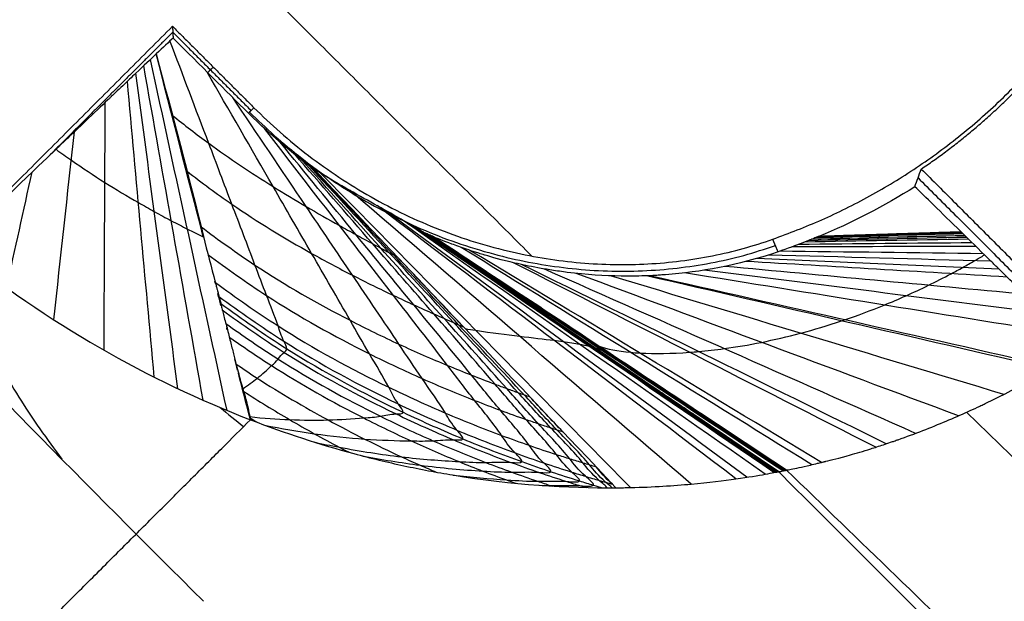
# Model space of a CAD drawing. Header units: millimetres. Extents: x -657 to 864, y -831 to 851.
# Tile 323 of 656: x -519.225 to -517.754, y 112.21 to 113.079. Entities that reach past the tile are written whole.
import ezdxf

# ---------------------------------------------------------------- set-up
doc = ezdxf.new("R2010")
doc.units = ezdxf.units.MM
doc.layers.add('Default', color=7, linetype='Continuous', true_color=0x000000)

msp = doc.modelspace()

# ---------------------------------------------------------------- linework, layer by layer
at = {"layer": 'Default'}
for points in [[(-473.689, 252.9367, -369.8785), (-564.1373, 162.4884, -369.8785), (-654.5856, 72.0401, -369.8785)], [(-474.323, 252.1079, -369.6653), (-564.0399, 162.3909, -369.6653), (-653.7569, 72.6739, -369.6653)], [(-363.37, 241.8283, -413.9261), (-503.4234, 101.7749, -413.9261), (-643.4767, -38.2784, -413.9261)], [(-363.801, 241.2679, -413.6894), (-503.3586, 101.7103, -413.6894), (-642.9162, -37.8474, -413.6894)], [(-236.2074, 159.5297, -441.8414), (-398.6931, -2.956, -441.8414), (-561.1788, -165.4416, -441.8414)], [(-236.6391, 159.098, -441.5875), (-398.6931, -2.956, -441.5875), (-560.747, -165.0099, -441.5875)], [(-512.0372, 99.82, -340.4027), (-518.6424, 106.4251, -340.4027), (-525.2475, 113.0302, -340.4027)], [(-525.2475, 113.0302, -340.6566), (-518.6424, 106.4251, -340.6566), (-512.0372, 99.82, -340.6566)], [(-512.0372, 99.82, -340.5297), (-518.6424, 106.4251, -340.5297), (-525.2475, 113.0302, -340.5297)]]:
    msp.add_open_spline(points, degree=2, dxfattribs=at)
for points, knots in [([(-593.1474, 191.4984, -340.3025), (-583.971, 182.322, -350.7035), (-555.936, 154.287, -379.3443), (-491.4402, 89.7912, -426.6492), (-434.2151, 32.5661, -441.8414), (-398.6931, -2.956, -441.8414)], [2.41548, 2.41548, 2.41548, 2.41548, 70.396144, 198.636056, 404.995527, 404.995527, 404.995527, 404.995527]), ([(-592.6359, 190.9868, -340.5563), (-583.5819, 181.9329, -350.7875), (-555.6847, 154.0357, -379.2423), (-491.3808, 89.7317, -426.406), (-434.1928, 32.5437, -441.5875), (-398.6931, -2.956, -441.5875)], [2.408267, 2.408267, 2.408267, 2.408267, 69.367076, 197.537893, 403.786179, 403.786179, 403.786179, 403.786179])]:
    msp.add_open_spline(points, degree=3, knots=knots, dxfattribs=at)
msp.add_rational_spline([(-514.6793, 123.5984, -340.4796), (-520.4918, 129.411, -340.4796), (-525.7759, 124.1269, -340.4796), (-531.06, 118.8427, -340.4796), (-525.2475, 113.0302, -340.4796)], [1, 0.707106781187, 1, 0.707106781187, 1], degree=2, knots=[1.570796, 1.570796, 1.570796, 3.141593, 3.141593, 4.712389, 4.712389, 4.712389], dxfattribs=at)
at = {"layer": 'Default', "color": 18, "true_color": 0x000000}
for points, degree in [([(-523.5566, 121.9075, -335.4293), (-520.2234, 118.5743, -333.1302), (-516.8902, 115.2411, -330.8311), (-513.557, 111.9079, -328.532)], 3), ([(-518.5631, 116.9141, -332.8996), (-516.8017, 115.1527, -331.6846), (-515.0404, 113.3913, -330.4697), (-513.279, 111.6299, -329.2548)], 3), ([(-510.3836, 101.8435, -336.6704), (-516.7245, 108.1844, -336.6704), (-523.0654, 114.5254, -336.6704)], 2), ([(-510.4138, 101.8133, -337.5672), (-516.7547, 108.1542, -337.5672), (-523.0956, 114.4951, -337.5672)], 2), ([(-523.1259, 114.4649, -338.4639), (-516.7849, 108.124, -338.4639), (-510.444, 101.7831, -338.4639)], 2), ([(-510.4773, 101.7498, -335.8484), (-516.8182, 108.0907, -335.8484), (-523.1591, 114.4317, -335.8484)], 2), ([(-523.6388, 113.952, -336.5566), (-517.2979, 107.611, -336.5566), (-510.957, 101.2701, -336.5566)], 2), ([(-510.9891, 101.238, -337.5103), (-517.33, 107.5789, -337.5103), (-523.671, 113.9198, -337.5103)], 2), ([(-523.7031, 113.8877, -338.4639), (-517.3622, 107.5468, -338.4639), (-511.0212, 101.2058, -338.4639)], 2), ([(-519.581, 113.847, -336.6704), (-519.0203, 113.2864, -336.6704), (-518.4597, 112.7257, -336.6704)], 2), ([(-520.0735, 111.9921, -336.6704), (-519.535, 112.5306, -336.6704), (-518.9965, 113.0691, -336.6704)], 2), ([(-518.9965, 113.0691, -336.6704), (-518.9961, 113.0603, -335.4299), (-518.9956, 113.0516, -334.1894)], 2), ([(-518.9965, 113.0691, -336.6704), (-518.9357, 113.0083, -336.6704), (-518.8749, 112.9475, -336.6704)], 2), ([(-518.9961, 113.0603, -335.4299), (-519.0899, 112.9665, -335.4299), (-519.1838, 112.8726, -335.4299)], 2), ([(-518.9956, 113.0516, -334.1894), (-519.0021, 113.0456, -334.2535), (-519.0105, 113.0377, -334.3244), (-519.0209, 113.0279, -334.4021)], 3), ([(-518.9961, 113.0603, -335.4299), (-518.9376, 113.0018, -335.4299), (-518.8791, 112.9433, -335.4299)], 2), ([(-518.8831, 112.9393, -334.2438), (-518.9179, 112.974, -334.2071), (-518.9539, 113.0098, -334.1902), (-518.9956, 113.0516, -334.1894)], 3), ([(-518.9151, 112.4951, -336.1466), (-518.9533, 112.67, -335.5862), (-518.9914, 112.8448, -335.0259), (-519.0296, 113.0197, -334.4655)], 3), ([(-518.9505, 112.7544, -335.2665), (-518.974, 112.8456, -334.9783), (-518.9975, 112.9367, -334.6902), (-519.0209, 113.0279, -334.4021)], 3), ([(-518.9507, 112.5103, -336.1618), (-518.9803, 112.677, -335.6195), (-519.0099, 112.8436, -335.0771), (-519.0395, 113.0103, -334.5348)], 3), ([(-518.944, 113, -334.1999), (-518.9398, 113.0041, -335.4352), (-518.9357, 113.0083, -336.6704)], 2), ([(-518.9884, 112.5275, -336.1769), (-519.0094, 112.6847, -335.6561), (-519.0303, 112.8419, -335.1353), (-519.0513, 112.9991, -334.6146)], 3), ([(-519.0238, 112.5448, -336.19), (-519.0372, 112.6922, -335.6923), (-519.0506, 112.8396, -335.1947), (-519.0639, 112.9871, -334.6971)], 3), ([(-519.0988, 112.585, -336.2145), (-519.0982, 112.7085, -335.7781), (-519.0976, 112.832, -335.3417), (-519.097, 112.9555, -334.9054)], 3), ([(-518.8749, 112.9475, -336.6704), (-518.879, 112.9434, -335.4571), (-518.8831, 112.9393, -334.2438)], 2), ([(-518.7846, 112.8552, -334.2755), (-518.8128, 112.8759, -334.2928), (-518.8465, 112.9031, -334.2823), (-518.8831, 112.9393, -334.2438)], 3), ([(-519.1738, 112.6305, -336.2348), (-519.1635, 112.7242, -335.885), (-519.1533, 112.8179, -335.5352), (-519.143, 112.9116, -335.1854)], 3), ([(-519.2443, 112.6786, -336.2502), (-519.2316, 112.7361, -336.0217), (-519.219, 112.7936, -335.7932), (-519.2063, 112.8511, -335.5646)], 3), ([(-518.3341, 112.3795, -335.6606), (-518.4842, 112.538, -335.1989), (-518.6344, 112.6966, -334.7372), (-518.7846, 112.8552, -334.2755)], 3), ([(-518.7846, 112.8552, -334.2755), (-518.7846, 112.8552, -334.2755), (-518.7846, 112.8552, -334.2755), (-518.7846, 112.8552, -334.2755)], 3), ([(-518.3122, 112.3798, -335.6263), (-518.4664, 112.5363, -335.1736), (-518.6207, 112.6928, -334.7209), (-518.775, 112.8493, -334.2682)], 3), ([(-517.8876, 112.8294, -332.342), (-517.8844, 112.8382, -333.4112), (-517.8812, 112.8469, -334.4803), (-517.878, 112.8558, -335.5495)], 3), ([(-517.878, 112.8558, -335.5495), (-517.6739, 112.6516, -335.5495), (-517.4697, 112.4475, -335.5495)], 2), ([(-517.8876, 112.8294, -332.342), (-517.934, 112.7999, -332.424), (-517.9817, 112.7754, -332.5108), (-518.0309, 112.7551, -332.6032)], 3), ([(-517.8184, 112.7618, -332.479), (-517.8494, 112.7922, -332.4302), (-517.8725, 112.8148, -332.3846), (-517.8876, 112.8294, -332.342)], 3), ([(-517.8828, 112.8426, -333.9457), (-517.6758, 112.6356, -333.9457), (-517.4688, 112.4286, -333.9457)], 2), ([(-518.2217, 112.385, -335.4534), (-518.3915, 112.5312, -335.0446), (-518.5613, 112.6774, -334.6359), (-518.7311, 112.8236, -334.2271)], 3), ([(-518.1548, 112.3928, -335.2683), (-518.3335, 112.5289, -334.9045), (-518.5123, 112.665, -334.5407), (-518.691, 112.8011, -334.1769)], 3), ([(-518.1385, 112.3952, -335.2076), (-518.3187, 112.5283, -334.8582), (-518.4989, 112.6614, -334.5089), (-518.6792, 112.7945, -334.1595)], 3), ([(-518.1111, 112.3997, -335.0726), (-518.2923, 112.5267, -334.7547), (-518.4735, 112.6538, -334.4369), (-518.6547, 112.7808, -334.119)], 3), ([(-518.098, 112.4021, -334.971), (-518.2781, 112.5252, -334.6765), (-518.4582, 112.6482, -334.3819), (-518.6383, 112.7713, -334.0873)], 3), ([(-518.0965, 112.4024, -334.955), (-518.2763, 112.5249, -334.6641), (-518.4561, 112.6474, -334.3732), (-518.6359, 112.7699, -334.0823)], 3), ([(-518.0937, 112.4029, -334.9194), (-518.2727, 112.5242, -334.6366), (-518.4517, 112.6454, -334.3537), (-518.6306, 112.7667, -334.0708)], 3), ([(-518.6068, 112.7547, -333.9193), (-518.6091, 112.7557, -333.9337), (-518.6134, 112.7576, -333.9628), (-518.6189, 112.7601, -334.0077), (-518.622, 112.7616, -334.0384), (-518.6233, 112.7622, -334.054)], 3), ([(-518.091, 112.4034, -334.8674), (-518.3571, 112.5828, -334.4607), (-518.6233, 112.7622, -334.054)], 2), ([(-518.091, 112.4034, -334.8674), (-518.2684, 112.523, -334.5963), (-518.4459, 112.6426, -334.3251), (-518.6233, 112.7622, -334.054)], 3), ([(-518.2687, 112.5232, -334.5958), (-518.3869, 112.6029, -334.4152), (-518.5051, 112.6826, -334.2346), (-518.6233, 112.7622, -334.054)], 3), ([(-518.085, 112.4046, -334.7098), (-518.262, 112.5227, -334.4679), (-518.439, 112.6407, -334.2261), (-518.616, 112.7588, -333.9843)], 3), ([(-518.084, 112.4048, -334.6833), (-518.2609, 112.5226, -334.4466), (-518.4377, 112.6404, -334.2098), (-518.6146, 112.7582, -333.9731)], 3), ([(-518.0821, 112.4052, -334.6311), (-518.2586, 112.5224, -334.4045), (-518.4351, 112.6396, -334.1779), (-518.6116, 112.7568, -333.9512)], 3), ([(-518.0806, 112.4055, -334.5921), (-518.2568, 112.5222, -334.3731), (-518.433, 112.639, -334.1541), (-518.6093, 112.7558, -333.9351)], 3), ([(-518.6068, 112.7547, -333.9193), (-518.343, 112.5802, -334.2363), (-518.0792, 112.4058, -334.5534)], 2), ([(-518.3859, 112.6086, -334.1848), (-518.4595, 112.6573, -334.0963), (-518.5332, 112.706, -334.0078), (-518.6068, 112.7547, -333.9193)], 3), ([(-517.8127, 112.7562, -332.4898), (-517.8892, 112.7543, -332.535), (-517.9657, 112.7525, -332.5803), (-518.0422, 112.7506, -332.6255)], 3), ([(-517.813, 112.7564, -332.4894), (-517.8892, 112.7545, -332.5345), (-517.9655, 112.7527, -332.5796), (-518.0418, 112.7508, -332.6247)], 3), ([(-517.8157, 112.7591, -332.4843), (-517.8893, 112.757, -332.5275), (-517.9629, 112.755, -332.5708), (-518.0365, 112.7529, -332.614)], 3), ([(-517.8171, 112.7604, -332.4817), (-517.8893, 112.7583, -332.524), (-517.9615, 112.7561, -332.5663), (-518.0337, 112.754, -332.6086)], 3), ([(-517.8177, 112.7611, -332.4803), (-517.8893, 112.7589, -332.5222), (-517.9608, 112.7567, -332.5641), (-518.0323, 112.7546, -332.6059)], 3), ([(-517.8184, 112.7618, -332.479), (-517.9247, 112.7584, -332.5411), (-518.0309, 112.7551, -332.6032)], 2), ([(-518.0919, 112.7321, -332.7298), (-518.0959, 112.7415, -334.7001), (-518.0999, 112.7508, -336.6704)], 2), ([(-517.7965, 112.7402, -332.5191), (-517.8881, 112.74, -332.5747), (-517.9797, 112.7397, -332.6302), (-518.0713, 112.7394, -332.6857)], 3), ([(-517.802, 112.7456, -332.5095), (-517.8886, 112.7447, -332.5616), (-517.9752, 112.7439, -332.6137), (-518.0618, 112.743, -332.6658)], 3), ([(-517.8075, 112.751, -332.4996), (-517.889, 112.7496, -332.5482), (-517.9705, 112.7482, -332.5968), (-518.052, 112.7467, -332.6455)], 3), ([(-517.8102, 112.7537, -332.4945), (-517.8891, 112.752, -332.5414), (-517.968, 112.7504, -332.5883), (-518.047, 112.7487, -332.6351)], 3), ([(-519.3234, 112.7391, -336.2633), (-519.1819, 112.6241, -336.2438), (-519.0319, 112.5397, -336.2023), (-518.8801, 112.4811, -336.1306)], 3), ([(-518.0416, 112.4139, -334.139), (-518.2162, 112.5221, -334.0142), (-518.3908, 112.6304, -333.8893), (-518.5654, 112.7387, -333.7645)], 3), ([(-518.027, 112.4174, -334.0428), (-518.2022, 112.523, -333.9382), (-518.3773, 112.6286, -333.8335), (-518.5524, 112.7343, -333.7289)], 3), ([(-517.7738, 112.718, -332.556), (-517.8848, 112.7211, -332.6246), (-517.9958, 112.7242, -332.6932), (-518.1068, 112.7273, -332.7618)], 3), ([(-517.7853, 112.7293, -332.5379), (-517.8867, 112.7305, -332.6001), (-517.988, 112.7317, -332.6622), (-518.0894, 112.733, -332.7244)], 3), ([(-517.9459, 112.4401, -333.6489), (-518.1263, 112.532, -333.6238), (-518.3066, 112.6239, -333.5988), (-518.487, 112.7158, -333.5738)], 3), ([(-517.9303, 112.4452, -333.5867), (-518.1118, 112.5345, -333.5735), (-518.2934, 112.6238, -333.5604), (-518.475, 112.713, -333.5472)], 3), ([(-517.7498, 112.6944, -332.5913), (-517.8799, 112.7022, -332.672), (-518.0099, 112.71, -332.7528), (-518.14, 112.7178, -332.8335)], 3), ([(-517.762, 112.7064, -332.5738), (-517.8825, 112.7117, -332.6486), (-518.0031, 112.717, -332.7234), (-518.1236, 112.7222, -332.7982)], 3), ([(-517.8864, 112.4608, -333.4263), (-518.0715, 112.5427, -333.4425), (-518.2567, 112.6246, -333.4587), (-518.4418, 112.7066, -333.4748)], 3), ([(-517.8222, 112.487, -333.2181), (-518.0126, 112.5579, -333.2693), (-518.203, 112.6289, -333.3205), (-518.3934, 112.6999, -333.3717)], 3), ([(-517.7548, 112.519, -333.0237), (-517.9506, 112.5781, -333.1037), (-518.1464, 112.6371, -333.1837), (-518.3422, 112.6962, -333.2637)], 3), ([(-517.6862, 112.5571, -332.8427), (-517.8869, 112.6035, -332.9452), (-518.0876, 112.6499, -333.0477), (-518.2883, 112.6963, -333.1501)], 3), ([(-517.6812, 112.56, -332.8303), (-517.8823, 112.6055, -332.9341), (-518.0833, 112.651, -333.0379), (-518.2843, 112.6964, -333.1418)], 3), ([(-517.663, 112.6089, -332.7011), (-517.8525, 112.6395, -332.8107), (-518.0421, 112.6701, -332.9204), (-518.2316, 112.7006, -333.03)], 3), ([(-517.6948, 112.6403, -332.6624), (-517.8639, 112.6618, -332.7639), (-518.033, 112.6833, -332.8655), (-518.2021, 112.7048, -332.9671)], 3), ([(-517.7237, 112.6687, -332.6263), (-517.873, 112.6826, -332.7181), (-518.0224, 112.6965, -332.8099), (-518.1717, 112.7104, -332.9017)], 3), ([(-518.9327, 112.6852, -335.4854), (-518.9329, 112.686, -335.4828), (-518.9331, 112.6869, -335.4801), (-518.9333, 112.6877, -335.4775)], 3), ([(-518.9241, 112.652, -335.5903), (-518.9257, 112.6579, -335.5716), (-518.9272, 112.6638, -335.553), (-518.9287, 112.6697, -335.5344)], 3), ([(-518.0792, 112.4058, -334.5534), (-518.1894, 112.4787, -334.4209), (-518.2997, 112.5516, -334.2884), (-518.4099, 112.6245, -334.1559)], 3), ([(-518.9148, 112.6157, -335.705), (-518.915, 112.6166, -335.7021), (-518.9153, 112.6175, -335.6992), (-518.9155, 112.6185, -335.6964)], 3), ([(-518.8993, 112.5554, -335.8957), (-518.9007, 112.561, -335.8781), (-518.9021, 112.5665, -335.8605), (-518.9036, 112.5721, -335.8429)], 3), ([(-518.8801, 112.4811, -336.1306), (-518.8861, 112.5042, -336.0575), (-518.8921, 112.5274, -335.9843), (-518.898, 112.5505, -335.9112)], 3), ([(-518.9254, 112.4994, -336.1511), (-518.9137, 112.4899, -336.1494), (-518.902, 112.4804, -336.1478), (-518.8904, 112.4709, -336.1461)], 3), ([(-517.8105, 112.4923, -333.1833), (-516.4081, 111.1304, -332.2071), (-515.0057, 109.7686, -331.2308), (-513.6032, 108.4067, -330.2546)], 3), ([(-518.8809, 112.4842, -336.1206), (-518.8769, 112.4818, -336.1222), (-518.873, 112.4793, -336.1237), (-518.869, 112.4769, -336.1253)], 3), ([(-518.091, 112.4034, -334.8674), (-512.626, 106.9385, -334.8674), (-507.1611, 101.4736, -334.8674)], 2), ([(-512.8621, 107.3539, -330.8733), (-515.4707, 109.8798, -332.7133), (-518.0792, 112.4058, -334.5534)], 2)]:
    msp.add_open_spline(points, degree=degree, dxfattribs=at)
for points, knots in [([(-524.0179, 119.2945, -335.5462), (-524.0087, 119.2703, -335.5441), (-523.9591, 119.1418, -335.533), (-523.8636, 118.9099, -335.5125), (-523.7243, 118.5998, -335.4843), (-523.5739, 118.2892, -335.4553), (-523.4102, 117.9726, -335.4251), (-523.2286, 117.6415, -335.3928), (-523.0226, 117.2868, -335.3573), (-522.7856, 116.9007, -335.3178), (-522.5115, 116.4778, -335.2735), (-522.1951, 116.0155, -335.2238), (-521.8328, 115.5141, -335.1686), (-521.4238, 114.978, -335.1079), (-520.9719, 114.4167, -335.0425), (-520.4858, 113.844, -334.9739), (-519.9818, 113.28, -334.9044), (-519.4694, 112.7338, -334.8352), (-519.1241, 112.3826, -334.7894), (-518.9502, 112.2098, -334.7666)], [0, 0, 0, 0, 0.108432, 0.577428, 1.046855, 1.518807, 2.001869, 2.511483, 3.064341, 3.674743, 4.35318, 5.106417, 5.938272, 6.846286, 7.818166, 8.83086, 9.85721, 10.847205, 11.828004, 11.828004, 11.828004, 11.828004]), ([(-519.1698, 111.9902, -335.5338), (-519.3562, 112.1554, -335.5497), (-519.727, 112.4926, -335.5805), (-520.2791, 113.0206, -335.6242), (-520.8241, 113.57, -335.6649), (-521.3516, 114.132, -335.7019), (-521.8439, 114.6871, -335.7341), (-522.2914, 115.2215, -335.7611), (-522.6894, 115.7251, -335.7831), (-523.0386, 116.193, -335.8006), (-523.3425, 116.6244, -335.8144), (-523.6064, 117.0213, -335.8249), (-523.837, 117.3888, -335.833), (-524.0414, 117.7345, -335.839), (-524.2265, 118.0678, -335.8434), (-524.3976, 118.3978, -335.8465), (-524.5453, 118.7058, -335.8481), (-524.6337, 118.9058, -335.8484), (-524.671, 118.9938, -335.8484)], [0.130697, 0.130697, 0.130697, 0.130697, 1.20398, 2.287327, 3.410457, 4.518642, 5.582165, 6.5758, 7.486095, 8.310358, 9.052769, 9.720728, 10.325718, 10.883385, 11.411998, 11.928452, 12.442144, 12.840232, 12.840232, 12.840232, 12.840232]), ([(-518.8916, 112.5275, -335.9829), (-518.8839, 112.5326, -335.9496), (-518.8686, 112.5437, -335.8796), (-518.8517, 112.5589, -335.7912), (-518.8383, 112.5715, -335.7185), (-518.8322, 112.5809, -335.6717), (-518.8237, 112.5856, -335.6377), (-518.8329, 112.6033, -335.5885), (-518.8408, 112.6283, -335.5095), (-518.8564, 112.6671, -335.393), (-518.8789, 112.7273, -335.2086), (-518.9079, 112.8033, -334.9774), (-518.9501, 112.9149, -334.6371), (-518.981, 112.9962, -334.3892), (-519.0003, 113.0472, -334.2337)], [0.1055595, 0.1055595, 0.1055595, 0.1055595, 0.1621357, 0.2245299, 0.255727, 0.2869241, 0.3025226, 0.3181211, 0.3493182, 0.4117124, 0.4741065, 0.5988948, 0.7236831, 0.9336477, 0.9336477, 0.9336477, 0.9336477]), ([(-519.0209, 113.0279, -334.4021), (-519.0292, 113.02, -334.4641), (-519.0445, 113.0055, -334.5706), (-519.0672, 112.9839, -334.7186), (-519.0799, 112.9718, -334.7986), (-519.0865, 112.9655, -334.84), (-519.0899, 112.9623, -334.8611), (-519.0913, 112.9609, -334.8702), (-519.0923, 112.96, -334.8763), (-519.093, 112.9593, -334.8806), (-519.1027, 112.9501, -334.9404), (-519.1194, 112.9341, -335.0426), (-519.1435, 112.9111, -335.1884), (-519.1567, 112.8985, -335.268), (-519.1636, 112.8919, -335.3095), (-519.1672, 112.8885, -335.3306), (-519.1689, 112.8868, -335.3413), (-519.1697, 112.8861, -335.3459), (-519.1702, 112.8856, -335.3489), (-519.1707, 112.8851, -335.3519), (-519.1776, 112.8785, -335.3933), (-519.2285, 112.8298, -335.6971), (-519.3234, 112.7391, -336.2633)], [0, 0, 0, 0, 0.320726, 0.481089, 0.56127, 0.601361, 0.621407, 0.631429, 0.631429, 0.641452, 0.641452, 0.962178, 1.122541, 1.202722, 1.242813, 1.262858, 1.272881, 1.277893, 1.277893, 1.282904, 1.282904, 2.565808, 2.565808, 2.565808, 2.565808]), ([(-519.0209, 113.0279, -334.4021), (-518.9966, 112.9363, -334.6902), (-518.9722, 112.8448, -334.9792), (-518.9448, 112.7325, -335.3383), (-518.9385, 112.7095, -335.4107), (-518.9324, 112.686, -335.4848), (-518.9321, 112.6846, -335.4895), (-518.9316, 112.6826, -335.4959), (-518.9313, 112.6816, -335.4989), (-518.9306, 112.6789, -335.5076), (-518.9294, 112.674, -335.523), (-518.9285, 112.6709, -335.5327), (-518.9282, 112.6695, -335.5371), (-518.9279, 112.6685, -335.5404), (-518.9276, 112.6673, -335.544), (-518.9274, 112.6668, -335.5458), (-518.927, 112.6651, -335.551), (-518.9267, 112.664, -335.5543), (-518.9258, 112.6611, -335.5635), (-518.9253, 112.6593, -335.5689), (-518.9242, 112.6551, -335.5823), (-518.924, 112.6535, -335.5879), (-518.9238, 112.6524, -335.5913), (-518.9236, 112.6516, -335.5938), (-518.9233, 112.6506, -335.5972), (-518.9232, 112.65, -335.5988), (-518.9229, 112.6484, -335.604), (-518.9226, 112.6473, -335.6076), (-518.9219, 112.6438, -335.6189), (-518.9213, 112.6412, -335.6272), (-518.919, 112.6326, -335.6542), (-518.917, 112.6257, -335.6752), (-518.9132, 112.6108, -335.722), (-518.9117, 112.6044, -335.7421), (-518.9084, 112.5916, -335.7824), (-518.9069, 112.5855, -335.8015), (-518.9025, 112.5683, -335.8555), (-518.8999, 112.5582, -335.8872), (-518.8976, 112.5493, -335.9154), (-518.8974, 112.5485, -335.9179), (-518.8972, 112.5474, -335.9212), (-518.8967, 112.5458, -335.9262), (-518.8958, 112.5422, -335.9376), (-518.8949, 112.5391, -335.947), (-518.8932, 112.5331, -335.9656), (-518.8921, 112.5293, -335.9774), (-518.8889, 112.5183, -336.0112), (-518.8869, 112.5118, -336.0315), (-518.8825, 112.4947, -336.0855), (-518.8817, 112.4869, -336.1121), (-518.8801, 112.4811, -336.1306)], [-2.439745, -2.439745, -2.439745, -2.439745, -1.219872, -1.219872, -0.914904, -0.914904, -0.905374, -0.905374, -0.895844, -0.895844, -0.876783, -0.838662, -0.838662, -0.833897, -0.833897, -0.829132, -0.829132, -0.819602, -0.819602, -0.800541, -0.800541, -0.76242, -0.76242, -0.75289, -0.75289, -0.74336, -0.74336, -0.724299, -0.724299, -0.686178, -0.686178, -0.609936, -0.609936, -0.533694, -0.533694, -0.457452, -0.457452, -0.304968, -0.304968, -0.300203, -0.300203, -0.295438, -0.285908, -0.266847, -0.266847, -0.228726, -0.228726, -0.152484, -0.152484, 0, 0, 0, 0]), ([(-518.8812, 112.4858, -336.1155), (-518.8605, 112.4834, -336.0849), (-518.8202, 112.4807, -336.0214), (-518.7631, 112.4801, -335.9235), (-518.7194, 112.483, -335.8385), (-518.6851, 112.4859, -335.7705), (-518.6684, 112.4904, -335.7255), (-518.6472, 112.4895, -335.6943), (-518.6643, 112.5105, -335.641), (-518.6764, 112.5369, -335.5581), (-518.703, 112.5801, -335.4344), (-518.7404, 112.6462, -335.2393), (-518.7888, 112.7298, -334.9945), (-518.8599, 112.8534, -334.6318), (-518.9119, 112.9437, -334.3668), (-518.9447, 113.0007, -334.1996)], [0.0398594, 0.0398594, 0.0398594, 0.0398594, 0.0997416, 0.1621357, 0.2245299, 0.255727, 0.2869241, 0.3025226, 0.3181211, 0.3493182, 0.4117124, 0.4741065, 0.5988948, 0.7236831, 0.9369613, 0.9369613, 0.9369613, 0.9369613]), ([(-518.8591, 112.4732, -336.1204), (-518.8335, 112.4677, -336.0927), (-518.7822, 112.4592, -336.0333), (-518.7085, 112.4513, -335.939), (-518.6511, 112.4495, -335.854), (-518.6062, 112.4491, -335.785), (-518.5841, 112.4521, -335.7391), (-518.5568, 112.4496, -335.7067), (-518.5779, 112.4715, -335.6527), (-518.5922, 112.4985, -335.5681), (-518.6244, 112.5431, -335.4421), (-518.6693, 112.611, -335.2435), (-518.7277, 112.6971, -334.9941), (-518.8103, 112.8199, -334.6372), (-518.87, 112.9085, -334.3799), (-518.9066, 112.9628, -334.2222)], [0.0417986, 0.0417986, 0.0417986, 0.0417986, 0.0997416, 0.1621357, 0.2245299, 0.255727, 0.2869241, 0.3025226, 0.3181211, 0.3493182, 0.4117124, 0.4741065, 0.5988948, 0.7236831, 0.92124, 0.92124, 0.92124, 0.92124]), ([(-518.9965, 112.936, -334.6919), (-518.9787, 112.9218, -334.6953), (-518.9308, 112.8844, -334.7032), (-518.8629, 112.8395, -334.7038), (-518.7969, 112.7996, -334.6961), (-518.7555, 112.776, -334.6875), (-518.7225, 112.7578, -334.6783), (-518.7018, 112.7465, -334.6716), (-518.6855, 112.7378, -334.6657), (-518.6751, 112.7321, -334.6616), (-518.6672, 112.7281, -334.6585), (-518.6627, 112.7255, -334.6565), (-518.6609, 112.7246, -334.6558), (-518.6609, 112.7246, -334.6558)], [0.0014258, 0.0014258, 0.0014258, 0.0014258, 0.1735459, 0.4609956, 0.6047204, 0.7484452, 0.8203077, 0.8921701, 0.9281013, 0.9640325, 0.9819981, 0.9999637, 1.0000002, 1.0000002, 1.0000002, 1.0000002]), ([(-518.7853, 112.4479, -336.0813), (-518.7726, 112.4451, -336.0697), (-518.7277, 112.436, -336.0277), (-518.6531, 112.4244, -335.951), (-518.582, 112.419, -335.8638), (-518.5272, 112.4166, -335.7916), (-518.5003, 112.4187, -335.7434), (-518.4674, 112.4153, -335.7082), (-518.4922, 112.4378, -335.6541), (-518.5087, 112.4651, -335.5682), (-518.5463, 112.5105, -335.4409), (-518.5986, 112.5795, -335.2397), (-518.6666, 112.667, -334.9874), (-518.7576, 112.785, -334.6459), (-518.8219, 112.8683, -334.4051), (-518.8593, 112.9166, -334.2652)], [0.0753779, 0.0753779, 0.0753779, 0.0753779, 0.0997416, 0.1621357, 0.2245299, 0.255727, 0.2869241, 0.3025226, 0.3181211, 0.3493182, 0.4117124, 0.4741065, 0.5988948, 0.7236831, 0.8968671, 0.8968671, 0.8968671, 0.8968671]), ([(-518.714, 112.4275, -336.038), (-518.6841, 112.4217, -336.0112), (-518.6208, 112.4113, -335.9507), (-518.5475, 112.405, -335.8666), (-518.488, 112.402, -335.7918), (-518.4589, 112.4039, -335.742), (-518.4235, 112.4002, -335.7048), (-518.4501, 112.4229, -335.651), (-518.4677, 112.4503, -335.5645), (-518.5078, 112.4958, -335.4368), (-518.5637, 112.5651, -335.2349), (-518.6364, 112.6529, -334.9816), (-518.7315, 112.7688, -334.6462), (-518.7981, 112.8499, -334.4118), (-518.8359, 112.8959, -334.2787)], [0.1084448, 0.1084448, 0.1084448, 0.1084448, 0.1621357, 0.2245299, 0.255727, 0.2869241, 0.3025226, 0.3181211, 0.3493182, 0.4117124, 0.4741065, 0.5988948, 0.7236831, 0.8878565, 0.8878565, 0.8878565, 0.8878565]), ([(-519.1705, 112.8853, -335.3507), (-519.1629, 112.8798, -335.3485), (-519.1387, 112.8626, -335.3415), (-519.0976, 112.8354, -335.3283), (-519.056, 112.8104, -335.3129), (-519.023, 112.7918, -335.2996), (-518.9986, 112.7786, -335.289), (-518.9741, 112.766, -335.2778), (-518.9587, 112.7584, -335.2704), (-518.9505, 112.7545, -335.2663), (-518.9505, 112.7545, -335.2663)], [0.4425399, 0.4425399, 0.4425399, 0.4425399, 0.5, 0.625, 0.75, 0.8100986, 0.875, 0.9375, 1, 1.0000016, 1.0000016, 1.0000016, 1.0000016]), ([(-518.5773, 112.3985, -335.9359), (-518.5498, 112.3952, -335.9077), (-518.5066, 112.3915, -335.8598), (-518.4492, 112.3884, -335.79), (-518.4181, 112.3902, -335.7382), (-518.3805, 112.3865, -335.6987), (-518.4087, 112.4092, -335.6453), (-518.4273, 112.4366, -335.5582), (-518.47, 112.4822, -335.4305), (-518.5292, 112.5515, -335.228), (-518.6064, 112.6394, -334.9743), (-518.7059, 112.7538, -334.6427), (-518.7752, 112.8333, -334.4124), (-518.814, 112.8778, -334.2836)], [0.1749314, 0.1749314, 0.1749314, 0.1749314, 0.2245299, 0.255727, 0.2869241, 0.3025226, 0.3181211, 0.3493182, 0.4117124, 0.4741065, 0.5988948, 0.7236831, 0.8821967, 0.8821967, 0.8821967, 0.8821967]), ([(-518.4483, 112.3832, -335.8096), (-518.4427, 112.383, -335.8024), (-518.4218, 112.3825, -335.7748), (-518.3979, 112.3838, -335.7355), (-518.3593, 112.3802, -335.6946), (-518.3883, 112.4028, -335.6415), (-518.4075, 112.4302, -335.5542), (-518.4513, 112.4758, -335.4265), (-518.5122, 112.545, -335.2239), (-518.5915, 112.6329, -334.97), (-518.6935, 112.7467, -334.6395), (-518.7643, 112.8257, -334.4105), (-518.8037, 112.8697, -334.2829)], [0.2445014, 0.2445014, 0.2445014, 0.2445014, 0.255727, 0.2869241, 0.3025226, 0.3181211, 0.3493182, 0.4117124, 0.4741065, 0.5988948, 0.7236831, 0.8805666, 0.8805666, 0.8805666, 0.8805666]), ([(-518.3474, 112.3794, -335.6805), (-518.3491, 112.3823, -335.6708), (-518.3688, 112.3976, -335.6343), (-518.3878, 112.4241, -335.5495), (-518.4328, 112.4696, -335.4219), (-518.4954, 112.5387, -335.2192), (-518.5768, 112.6264, -334.9653), (-518.6811, 112.7399, -334.6354), (-518.7536, 112.8185, -334.407), (-518.7939, 112.8622, -334.2801)], [0.3059573, 0.3059573, 0.3059573, 0.3059573, 0.3181211, 0.3493182, 0.4117124, 0.4741065, 0.5988948, 0.7236831, 0.8796869, 0.8796869, 0.8796869, 0.8796869]), ([(-518.3397, 112.3794, -335.669), (-518.3422, 112.3819, -335.6621), (-518.3595, 112.3956, -335.6289), (-518.3781, 112.4212, -335.5469), (-518.4237, 112.4666, -335.4194), (-518.487, 112.5357, -335.2167), (-518.5695, 112.6233, -334.9628), (-518.6751, 112.7366, -334.6331), (-518.7485, 112.8151, -334.4049), (-518.7892, 112.8587, -334.2781)], [0.3096392, 0.3096392, 0.3096392, 0.3096392, 0.3181211, 0.3493182, 0.4117124, 0.4741065, 0.5988948, 0.7236831, 0.8795277, 0.8795277, 0.8795277, 0.8795277]), ([(-518.9747, 112.8524, -334.9562), (-518.9529, 112.8356, -334.9641), (-518.8937, 112.7915, -334.9838), (-518.8093, 112.7403, -334.9957), (-518.7275, 112.6965, -334.9953), (-518.6765, 112.6715, -334.9896), (-518.6361, 112.6528, -334.982), (-518.6111, 112.6415, -334.9758), (-518.5914, 112.6328, -334.9701), (-518.5789, 112.6273, -334.9661), (-518.5693, 112.6233, -334.9629), (-518.5642, 112.6209, -334.961), (-518.5619, 112.62, -334.9602), (-518.5619, 112.62, -334.9602)], [0.0013735, 0.0013735, 0.0013735, 0.0013735, 0.1735459, 0.4609956, 0.6047204, 0.7484452, 0.8203077, 0.8921701, 0.9281013, 0.9640325, 0.9819981, 0.9999637, 1.0000012, 1.0000012, 1.0000012, 1.0000012]), ([(-518.6233, 112.7622, -334.054), (-518.6437, 112.7748, -334.1027), (-518.668, 112.7883, -334.1451), (-518.7221, 112.8184, -334.2201), (-518.752, 112.8351, -334.2516), (-518.7846, 112.8552, -334.2755)], [-0.3945142, -0.3945142, -0.3945142, -0.3945142, -0.1972571, -0.1972571, 0, 0, 0, 0]), ([(-518.9538, 112.7695, -335.22), (-518.9276, 112.7499, -335.2327), (-518.8569, 112.6987, -335.2644), (-518.7556, 112.641, -335.2876), (-518.6582, 112.5934, -335.2944), (-518.5976, 112.567, -335.2918), (-518.5498, 112.5477, -335.2856), (-518.5204, 112.5364, -335.28), (-518.4972, 112.5278, -335.2746), (-518.4827, 112.5225, -335.2707), (-518.4714, 112.5185, -335.2674), (-518.4656, 112.5164, -335.2655), (-518.4629, 112.5155, -335.2647), (-518.4629, 112.5155, -335.2647)], [-0.000509, -0.000509, -0.000509, -0.000509, 0.173546, 0.460996, 0.60472, 0.748445, 0.820308, 0.89217, 0.928101, 0.964032, 0.981998, 0.999964, 1.000002, 1.000002, 1.000002, 1.000002]), ([(-518.0919, 112.7321, -332.7298), (-518.1539, 112.7111, -332.8635), (-518.2078, 112.7019, -332.9797), (-518.2616, 112.6977, -333.0938), (-518.2624, 112.6977, -333.0955), (-518.2649, 112.6975, -333.1007), (-518.2686, 112.6972, -333.1086), (-518.2776, 112.6967, -333.1276), (-518.2857, 112.6963, -333.1447), (-518.3023, 112.6958, -333.1798), (-518.3141, 112.6957, -333.2045), (-518.3511, 112.6962, -333.2824), (-518.3781, 112.6978, -333.3392), (-518.4103, 112.7018, -333.4074), (-518.4148, 112.7024, -333.417), (-518.4225, 112.7035, -333.4335), (-518.4263, 112.7041, -333.4415), (-518.4372, 112.7058, -333.465), (-518.4441, 112.7069, -333.4799), (-518.4636, 112.7105, -333.5221), (-518.475, 112.713, -333.5472), (-518.5051, 112.72, -333.614), (-518.5196, 112.7241, -333.6474), (-518.5297, 112.7271, -333.6718), (-518.5306, 112.7274, -333.6741), (-518.5319, 112.7278, -333.6772), (-518.5338, 112.7284, -333.6818), (-518.5381, 112.7297, -333.6925), (-518.5465, 112.7323, -333.7134), (-518.5531, 112.7345, -333.7306), (-518.5655, 112.7387, -333.7642), (-518.5729, 112.7413, -333.7856), (-518.5921, 112.7485, -333.8469), (-518.6012, 112.7523, -333.8843), (-518.6068, 112.7547, -333.9193)], [0, 0, 0, 0, 0.439651, 0.439651, 0.453391, 0.453391, 0.46713, 0.494608, 0.549564, 0.549564, 0.659477, 0.659477, 0.879303, 0.879303, 0.906781, 0.906781, 0.934259, 0.934259, 0.989216, 0.989216, 1.099129, 1.099129, 1.318954, 1.318954, 1.325824, 1.325824, 1.332694, 1.346433, 1.373911, 1.428867, 1.428867, 1.53878, 1.53878, 1.758606, 1.758606, 1.758606, 1.758606]), ([(-518.0309, 112.7551, -332.6032), (-518.0318, 112.7548, -332.6048), (-518.0339, 112.754, -332.6088), (-518.0373, 112.7526, -332.6157), (-518.0392, 112.7518, -332.6194), (-518.0452, 112.7494, -332.6315), (-518.0498, 112.7476, -332.641), (-518.0653, 112.7416, -332.6731), (-518.0778, 112.7369, -332.6994), (-518.0919, 112.7321, -332.7298)], [-0.1939691, -0.1939691, -0.1939691, -0.1939691, -0.169723, -0.169723, -0.1454768, -0.1454768, -0.0969846, -0.0969846, 0, 0, 0, 0]), ([(-517.64, 112.5861, -332.7287), (-517.6616, 112.6074, -332.7028), (-517.6889, 112.6344, -332.6698), (-517.7086, 112.6538, -332.6453), (-517.7201, 112.6651, -332.6309), (-517.7245, 112.6694, -332.6253), (-517.7381, 112.6829, -332.6075), (-517.751, 112.6956, -332.5899), (-517.7647, 112.7091, -332.5699), (-517.7713, 112.7155, -332.56), (-517.774, 112.7182, -332.5557), (-517.7758, 112.72, -332.5529), (-517.7772, 112.7213, -332.5508), (-517.7921, 112.7359, -332.5274), (-517.8057, 112.7493, -332.5037), (-517.8184, 112.7618, -332.479)], [0, 0, 0, 0, 0.0593172, 0.0889758, 0.0889758, 0.1186343, 0.1186343, 0.1779515, 0.2076101, 0.2224394, 0.229854, 0.229854, 0.2372687, 0.2372687, 0.4745373, 0.4745373, 0.4745373, 0.4745373]), ([(-518.9435, 112.7281, -335.3518), (-518.915, 112.707, -335.367), (-518.8386, 112.6524, -335.4047), (-518.7288, 112.5914, -335.4335), (-518.6235, 112.5419, -335.444), (-518.5581, 112.5148, -335.4429), (-518.5067, 112.4952, -335.4375), (-518.475, 112.4838, -335.4322), (-518.4501, 112.4753, -335.4268), (-518.4347, 112.4701, -335.4229), (-518.4225, 112.4662, -335.4196), (-518.4163, 112.4641, -335.4178), (-518.4133, 112.4632, -335.4169), (-518.4133, 112.4632, -335.4169)], [-0.001432, -0.001432, -0.001432, -0.001432, 0.173546, 0.460996, 0.60472, 0.748445, 0.820308, 0.89217, 0.928101, 0.964032, 0.981998, 0.999964, 1.000002, 1.000002, 1.000002, 1.000002]), ([(-518.558, 112.616, -334.972), (-518.5593, 112.6173, -334.9681), (-518.5938, 112.6536, -334.8627), (-518.6311, 112.6931, -334.7476), (-518.6672, 112.7312, -334.6365), (-518.6703, 112.7346, -334.6268)], [0.5940604, 0.5940604, 0.5940604, 0.5940604, 0.5988948, 0.7236831, 0.7355471, 0.7355471, 0.7355471, 0.7355471]), ([(-518.3591, 112.5909, -334.217), (-518.3476, 112.5866, -334.1243), (-518.3277, 112.5829, -334.0114), (-518.2819, 112.5796, -333.8087), (-518.247, 112.58, -333.6828), (-518.2029, 112.5836, -333.5419), (-518.168, 112.5876, -333.4365), (-518.1174, 112.5961, -333.2966), (-518.0586, 112.6097, -333.1471), (-518.0163, 112.6224, -333.0462), (-517.9746, 112.6364, -332.9497), (-517.9428, 112.6483, -332.8778), (-517.9008, 112.6662, -332.786), (-517.8675, 112.6817, -332.7147), (-517.8391, 112.6962, -332.6551), (-517.816, 112.7087, -332.6073), (-517.7994, 112.7181, -332.5732), (-517.7885, 112.7245, -332.551), (-517.7835, 112.7275, -332.5408)], [0, 0, 0, 0, 0.1324023, 0.1647895, 0.3059218, 0.329579, 0.3926816, 0.4794414, 0.5662012, 0.6529609, 0.6591581, 0.7397207, 0.7831006, 0.8264805, 0.8698603, 0.8915503, 0.9132402, 0.9314372, 0.9314372, 0.9314372, 0.9314372]), ([(-518.9325, 112.6863, -335.4839), (-518.902, 112.6639, -335.5014), (-518.82, 112.6059, -335.545), (-518.702, 112.5418, -335.5795), (-518.5888, 112.4903, -335.5936), (-518.5186, 112.4625, -335.594), (-518.4635, 112.4427, -335.5893), (-518.4297, 112.4313, -335.5843), (-518.4031, 112.4228, -335.579), (-518.3866, 112.4177, -335.5752), (-518.3736, 112.4138, -335.5719), (-518.367, 112.4118, -335.5701), (-518.3638, 112.4109, -335.5692), (-518.3638, 112.4109, -335.5691)], [-0.001136, -0.001136, -0.001136, -0.001136, 0.173546, 0.460996, 0.60472, 0.748445, 0.820308, 0.89217, 0.928101, 0.964032, 0.981998, 0.999964, 1.000006, 1.000006, 1.000006, 1.000006]), ([(-518.9271, 112.6654, -335.55), (-518.8955, 112.6423, -335.5686), (-518.8107, 112.5827, -335.6151), (-518.6886, 112.517, -335.6525), (-518.5714, 112.4646, -335.6684), (-518.4988, 112.4364, -335.6696), (-518.4419, 112.4164, -335.6652), (-518.407, 112.405, -335.6603), (-518.3795, 112.3965, -335.6551), (-518.3625, 112.3915, -335.6513), (-518.3491, 112.3876, -335.648), (-518.3424, 112.3857, -335.6462), (-518.3391, 112.3847, -335.6453), (-518.3391, 112.3847, -335.6453)], [-0.001028, -0.001028, -0.001028, -0.001028, 0.173546, 0.460996, 0.60472, 0.748445, 0.820308, 0.89217, 0.928101, 0.964032, 0.981998, 0.999964, 1.000002, 1.000002, 1.000002, 1.000002]), ([(-518.9243, 112.6549, -335.583), (-518.8922, 112.6315, -335.6022), (-518.806, 112.5711, -335.6502), (-518.6819, 112.5046, -335.689), (-518.5627, 112.4517, -335.7058), (-518.489, 112.4233, -335.7073), (-518.4311, 112.4033, -335.7032), (-518.3957, 112.3919, -335.6984), (-518.3701, 112.3841, -335.6936), (-518.3587, 112.3808, -335.6912), (-518.3541, 112.3794, -335.6902)], [-0.0008389, -0.0008389, -0.0008389, -0.0008389, 0.1735459, 0.4609956, 0.6047204, 0.7484452, 0.8203077, 0.8921701, 0.9281013, 0.9517781, 0.9517781, 0.9517781, 0.9517781]), ([(-518.9222, 112.6452, -335.6145), (-518.892, 112.6233, -335.6322), (-518.8096, 112.5658, -335.6774), (-518.6913, 112.502, -335.7152), (-518.5764, 112.4502, -335.733), (-518.5051, 112.4222, -335.7359), (-518.449, 112.4023, -335.7333), (-518.4144, 112.3909, -335.7297), (-518.391, 112.3836, -335.7261), (-518.3814, 112.3807, -335.7244), (-518.3785, 112.3798, -335.7238)], [0.0037046, 0.0037046, 0.0037046, 0.0037046, 0.1735459, 0.4609956, 0.6047204, 0.7484452, 0.8203077, 0.8921701, 0.9281013, 0.9436068, 0.9436068, 0.9436068, 0.9436068]), ([(-518.9169, 112.6249, -335.678), (-518.8913, 112.6066, -335.6924), (-518.8176, 112.5559, -335.7314), (-518.7125, 112.4981, -335.7664), (-518.6074, 112.449, -335.7858), (-518.5417, 112.422, -335.7912), (-518.4896, 112.4026, -335.7915), (-518.4574, 112.3913, -335.79), (-518.4373, 112.3846, -335.7883), (-518.43, 112.3822, -335.7875), (-518.4291, 112.3819, -335.7874)], [0.0175854, 0.0175854, 0.0175854, 0.0175854, 0.1735459, 0.4609956, 0.6047204, 0.7484452, 0.8203077, 0.8921701, 0.9281013, 0.9333458, 0.9333458, 0.9333458, 0.9333458]), ([(-518.5593, 112.6173, -334.9681), (-518.5541, 112.6165, -334.9609), (-518.5242, 112.6117, -334.9189), (-518.4761, 112.6056, -334.8371), (-518.4363, 112.6011, -334.7438), (-518.4078, 112.5975, -334.6595), (-518.3898, 112.5947, -334.5943), (-518.3781, 112.5921, -334.5377), (-518.3722, 112.5905, -334.5034), (-518.3685, 112.5894, -334.4804), (-518.3659, 112.5884, -334.4615), (-518.3645, 112.5878, -334.4494)], [0.0000012, 0.0000012, 0.0000012, 0.0000012, 0.0496084, 0.2872063, 0.5248042, 0.5997449, 0.7624021, 0.8812011, 0.8996173, 0.9406005, 1, 1, 1, 1]), ([(-518.9117, 112.6047, -335.7413), (-518.8909, 112.5901, -335.7526), (-518.8265, 112.5462, -335.7855), (-518.7348, 112.4948, -335.8174), (-518.64, 112.4489, -335.8378), (-518.5804, 112.4231, -335.8452), (-518.5329, 112.4043, -335.8479), (-518.5046, 112.3937, -335.8482), (-518.4882, 112.3878, -335.8478), (-518.4835, 112.3862, -335.8477)], [0.0344165, 0.0344165, 0.0344165, 0.0344165, 0.1735459, 0.4609956, 0.6047204, 0.7484452, 0.8203077, 0.8921701, 0.9205399, 0.9205399, 0.9205399, 0.9205399]), ([(-518.3677, 112.5899, -334.4446), (-518.3636, 112.5882, -334.4102), (-518.3587, 112.5862, -334.3694), (-518.3526, 112.5838, -334.3172), (-518.3495, 112.5826, -334.2911), (-518.3461, 112.5814, -334.262), (-518.344, 112.5806, -334.2452), (-518.343, 112.5802, -334.2363)], [0, 0, 0, 0, 0.5, 0.5839771, 0.75, 0.875, 1, 1, 1, 1]), ([(-518.0792, 112.4058, -334.5534), (-518.0761, 112.4064, -334.4717), (-518.0701, 112.4075, -334.385), (-518.0558, 112.4106, -334.2477), (-518.0473, 112.4125, -334.1773), (-518.0349, 112.4155, -334.0921), (-518.028, 112.4172, -334.0487), (-518.0244, 112.4181, -334.0269), (-518.0226, 112.4185, -334.0159), (-518.0218, 112.4187, -334.0112), (-518.0212, 112.4189, -334.008), (-518.0208, 112.419, -334.0056), (-518.0128, 112.421, -333.9591), (-518.0011, 112.4237, -333.8954), (-517.9752, 112.431, -333.7737), (-517.9651, 112.434, -333.7288), (-517.9475, 112.4396, -333.6551), (-517.938, 112.4426, -333.6166), (-517.9257, 112.4468, -333.5691), (-517.9202, 112.4487, -333.5482), (-517.9164, 112.45, -333.5341), (-517.9141, 112.4508, -333.5256), (-517.8875, 112.4601, -333.4275), (-517.8631, 112.4697, -333.3463), (-517.8296, 112.4839, -333.2406), (-517.8189, 112.4885, -333.208), (-517.8037, 112.4954, -333.163), (-517.7964, 112.4987, -333.1415), (-517.7883, 112.5025, -333.1181), (-517.785, 112.5041, -333.1085), (-517.7827, 112.5052, -333.1021), (-517.7821, 112.5055, -333.1003), (-517.731, 112.5302, -332.9545), (-517.683, 112.5576, -332.8326), (-517.64, 112.5861, -332.7287)], [0, 0, 0, 0, 0.319973, 0.319973, 0.47996, 0.559954, 0.59995, 0.619949, 0.629948, 0.634947, 0.634947, 0.639947, 0.639947, 0.95992, 0.95992, 1.119907, 1.119907, 1.1999, 1.239897, 1.259896, 1.259896, 1.279894, 1.279894, 1.599867, 1.599867, 1.759854, 1.759854, 1.839847, 1.879844, 1.899842, 1.899842, 1.919841, 1.919841, 2.559788, 2.559788, 2.559788, 2.559788]), ([(-518.9015, 112.5643, -335.868), (-518.891, 112.5572, -335.8732), (-518.8464, 112.5275, -335.8945), (-518.7823, 112.49, -335.9185), (-518.7098, 112.452, -335.9387), (-518.6637, 112.4298, -335.9483), (-518.628, 112.4137, -335.954), (-518.6108, 112.4063, -335.9562), (-518.6028, 112.4029, -335.9571)], [0.0846187, 0.0846187, 0.0846187, 0.0846187, 0.1735459, 0.4609956, 0.6047204, 0.7484452, 0.8203077, 0.8820504, 0.8820504, 0.8820504, 0.8820504]), ([(-518.8904, 112.5236, -335.9948), (-518.8678, 112.509, -336.0049), (-518.8328, 112.4875, -336.0188), (-518.7848, 112.4601, -336.0352), (-518.7551, 112.4441, -336.044), (-518.7376, 112.435, -336.0486), (-518.7326, 112.4325, -336.0499)], [0.1876451, 0.1876451, 0.1876451, 0.1876451, 0.4609956, 0.6047204, 0.7484452, 0.8051543, 0.8051543, 0.8051543, 0.8051543]), ([(-518.4128, 112.4626, -335.4184), (-518.413, 112.4628, -335.4179), (-518.4304, 112.4807, -335.3666), (-518.4471, 112.4986, -335.314), (-518.4638, 112.5164, -335.2619), (-518.4642, 112.5169, -335.2605)], [0.41109519, 0.41109519, 0.41109519, 0.41109519, 0.41171236, 0.47410652, 0.47583165, 0.47583165, 0.47583165, 0.47583165]), ([(-518.8801, 112.4811, -336.1306), (-518.8277, 112.4609, -336.1058), (-518.7761, 112.4442, -336.0776), (-518.7004, 112.4238, -336.0293), (-518.6754, 112.4177, -336.0122), (-518.6386, 112.4098, -335.9851), (-518.6263, 112.4073, -335.9758), (-518.6021, 112.4027, -335.9566), (-518.5894, 112.4005, -335.9462), (-518.4885, 112.3838, -335.8604), (-518.4057, 112.3789, -335.7692), (-518.3341, 112.3795, -335.6606)], [0, 0, 0, 0, 0.252939, 0.252939, 0.379408, 0.379408, 0.442643, 0.442643, 0.505878, 0.505878, 1.011756, 1.011756, 1.011756, 1.011756]), ([(-518.339, 112.3847, -335.6454), (-518.339, 112.3847, -335.6454), (-518.3511, 112.3948, -335.6195), (-518.357, 112.4027, -335.5942), (-518.3639, 112.411, -335.5688), (-518.364, 112.411, -335.5687)], [0.31805606, 0.31805606, 0.31805606, 0.31805606, 0.31812113, 0.34931821, 0.34952378, 0.34952378, 0.34952378, 0.34952378]), ([(-518.3341, 112.3795, -335.6606), (-518.3266, 112.3795, -335.6493), (-518.2843, 112.3802, -335.583), (-518.2178, 112.3846, -335.4554), (-518.1509, 112.3929, -335.2701), (-518.1145, 112.3991, -335.1067), (-518.0992, 112.4019, -334.9885), (-518.0934, 112.403, -334.9192), (-518.0916, 112.4033, -334.8856), (-518.091, 112.4034, -334.8674)], [-1.133436, -1.133436, -1.133436, -1.133436, -1.077208, -0.807906, -0.538604, -0.269302, -0.134651, -0.067325, 0, 0, 0, 0]), ([(-518.091, 112.4034, -334.8674), (-518.089, 112.4038, -334.8152), (-518.086, 112.4044, -334.7359), (-518.0826, 112.4051, -334.6442), (-518.0806, 112.4055, -334.5918), (-518.0797, 112.4057, -334.5668), (-518.0792, 112.4058, -334.5534)], [-0.4206078, -0.4206078, -0.4206078, -0.4206078, -0.2103039, -0.105152, -0.052576, 0, 0, 0, 0])]:
    msp.add_open_spline(points, degree=3, knots=knots, dxfattribs=at)
for points, weights, degree, knots in [([(-514.071, 117.5127, -334.7945), (-514.8687, 118.141, -332.8074), (-516.3964, 117.5759, -331.466), (-517.8107, 116.1616, -331.466), (-519.225, 114.7473, -331.466), (-519.7901, 113.2197, -332.8074), (-519.1617, 112.422, -334.7945)], [1.13789965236, 0.941206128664, 0.954928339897, 1.17906628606, 0.954928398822, 0.941206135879, 1.13789949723], 3, [0.606869, 0.606869, 0.606869, 0.606869, 9.912577, 9.912577, 9.912577, 19.218282, 19.218282, 19.218282, 19.218282]), ([(-518.0999, 112.7508, -336.6704), (-517.3216, 113.0242, -336.6704), (-517.4857, 113.873, -336.6704), (-517.6497, 114.7219, -336.6704), (-518.5022, 114.832, -336.6704)], [1, 0.782926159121, 1, 0.782926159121, 1], 2, [0, 0, 0, 2.018541, 2.018541, 4.037082, 4.037082, 4.037082])]:
    msp.add_rational_spline(points, weights, degree=degree, knots=knots, dxfattribs=at)
for points, weights in [([(-517.878, 112.8558, -335.5495), (-517.7285, 112.957, -335.5495), (-517.6273, 113.1066, -335.5495)], [1, 0.984969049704, 1]), ([(-518.8749, 112.9475, -336.6704), (-518.5279, 112.6005, -336.6704), (-518.0999, 112.7508, -336.6704)], [1, 0.836660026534, 1]), ([(-518.8815, 112.9409, -334.7001), (-518.5297, 112.5891, -334.7001), (-518.0959, 112.7415, -334.7001)], [1, 0.786679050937, 0.884091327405]), ([(-519.7246, 111.6367, -336.6704), (-519.2311, 112.1302, -336.6704), (-518.8801, 112.4811, -336.1306)], [1, 0.924939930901, 1])]:
    msp.add_rational_spline(points, weights, degree=2, dxfattribs=at)

doc.saveas('drawing.dxf')
